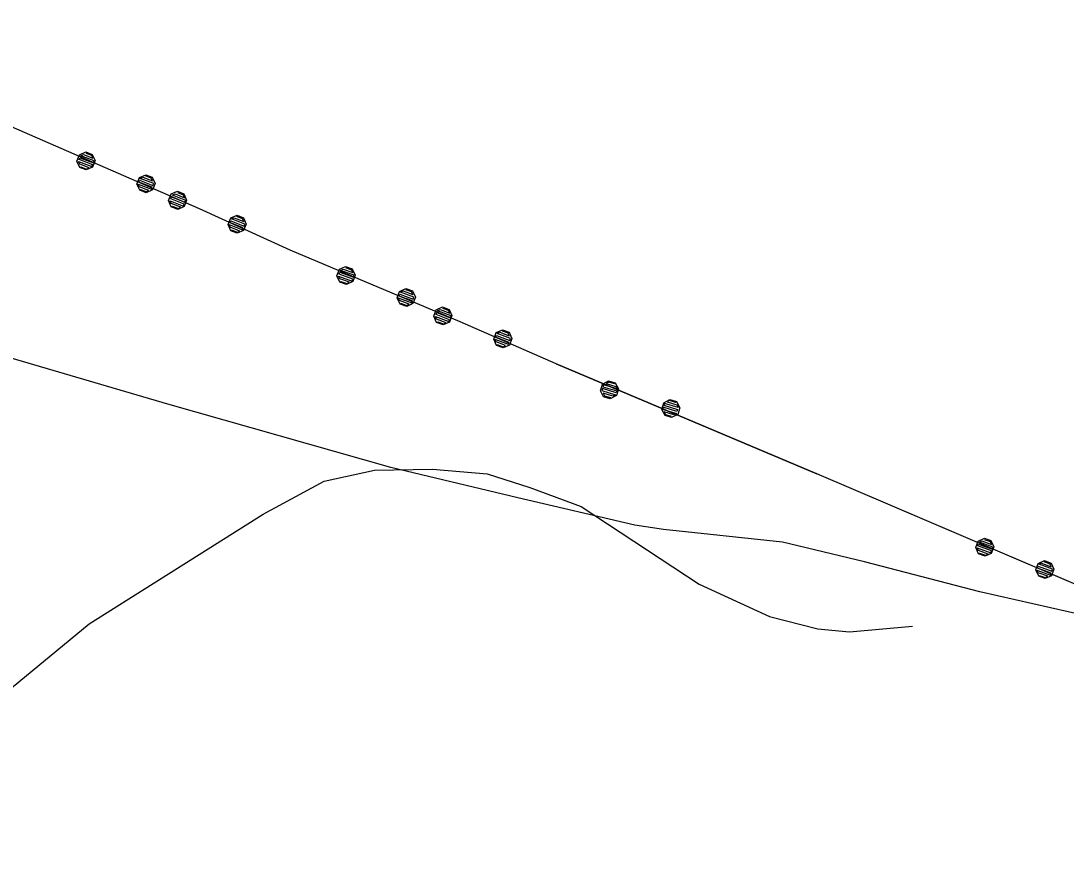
# Model space of a CAD drawing. Extents: x -645676 to -642474, y -1077513 to -1072613.
# Drawn here: x -643086.5 to -642883, y -1075498.3 to -1075337 of the extents above; entities that cross this region are included whole.
import ezdxf

# ---------------------------------------------------------------- set-up
doc = ezdxf.new("R2010")
doc.units = 0
for name, color, linetype in [('KULTURY_STAV', 7, 'Continuous'), ('OBVOD_PU', 7, 'Continuous'), ('SDELOVACI', 7, 'Continuous'), ('SPRAV_HR_STAV', 7, 'Continuous'), ('VRSTEVNICE', 7, 'Continuous')]:
    doc.layers.add(name, color=color, linetype=linetype)

# ---------------------------------------------------------------- blocks, each defined once
blk = doc.blocks.new('2$0620')
for points in [[(-1.07, 0.32), (-0.88, 0.13), (-0.88, -0.14), (-1.07, -0.33), (-1.34, -0.33), (-1.53, -0.14), (-1.53, 0.13), (-1.34, 0.32), (-1.07, 0.32), (-1.08, 0.28), (-1.32, 0.28), (-1.4, 0.2), (-1, 0.2), (-0.92, 0.12), (-1.48, 0.12), (-1.48, 0.04), (-0.92, 0.04), (-0.92, -0.04), (-1.48, -0.04), (-1.48, -0.12), (-0.92, -0.12), (-1, -0.2), (-1.4, -0.2), (-1.32, -0.28), (-1.08, -0.28)], [(1.43, 0.32), (1.62, 0.13), (1.62, -0.14), (1.43, -0.33), (1.16, -0.33), (0.97, -0.14), (0.97, 0.13), (1.16, 0.32), (1.43, 0.32), (1.4, 0.28), (1.16, 0.28), (1.08, 0.2), (1.48, 0.2), (1.56, 0.12), (1, 0.12), (1, 0.04), (1.56, 0.04), (1.56, -0.04), (1, -0.04), (1, -0.12), (1.56, -0.12), (1.48, -0.2), (1.08, -0.2), (1.16, -0.28), (1.4, -0.28)]]:
    blk.add_lwpolyline(points)

msp = doc.modelspace()

# ---------------------------------------------------------------- linework, layer by layer
at = {"layer": 'KULTURY_STAV'}
msp.add_lwpolyline([(-642699.86, -1075336.44), (-642695.24, -1075344.57), (-642714.67, -1075390.24), (-642726.24, -1075387.74), (-642727.22, -1075387.53), (-642727.19, -1075387.39), (-642726.95, -1075386.07), (-642745.63, -1075376.53), (-642755.25, -1075371.61), (-642813.72, -1075346.23), (-642819.34, -1075345.51), (-642838.99, -1075343), (-642843.16, -1075352.87), (-642861.96, -1075397.33), (-642880.26, -1075443.82), (-642880.6, -1075444.68), (-642880.91, -1075446.88), (-642876.66, -1075448.7), (-642931.51, -1075425.22), (-642982.25, -1075403.81), (-643000.98, -1075395.62), (-643034.07, -1075381.69), (-643051.73, -1075373.59), (-643088.33, -1075357.65)], dxfattribs=at)
at = {"layer": 'OBVOD_PU'}
msp.add_lwpolyline([(-642676.53, -1075323.31), (-642707.69, -1075396.77), (-642716.07, -1075414.98), (-642732.16, -1075447.5), (-642755.26, -1075494.63), (-642757.41, -1075498.33), (-642765.04, -1075495.53), (-642785.89, -1075486.85), (-642876.66, -1075448.7), (-642931.51, -1075425.22), (-642982.25, -1075403.81), (-643000.98, -1075395.62), (-643034.07, -1075381.69), (-643051.73, -1075373.59), (-643088.33, -1075357.65)], dxfattribs=at)
at = {"layer": 'SDELOVACI'}
msp.add_lwpolyline([(-642879.11, -1075452.9), (-642899.76, -1075448.19), (-642922.22, -1075442.39), (-642938.18, -1075438.52), (-642961.35, -1075436.08), (-642966.97, -1075435.26), (-642989.74, -1075429.93), (-643014.44, -1075423.97), (-643057.91, -1075411.67), (-643092.22, -1075401.58)], dxfattribs=at)
at = {"layer": 'SPRAV_HR_STAV'}
for p, q in [((-643051.73, -1075373.59), (-643088.33, -1075357.65)), ((-643034.07, -1075381.69), (-643051.73, -1075373.59)), ((-643000.98, -1075395.62), (-643034.07, -1075381.69)), ((-642982.25, -1075403.81), (-643000.98, -1075395.62)), ((-642982.25, -1075403.81), (-642931.51, -1075425.22)), ((-642876.66, -1075448.7), (-642931.51, -1075425.22))]:
    msp.add_line(p, q, dxfattribs=at)
at = {"layer": 'VRSTEVNICE'}
msp.add_lwpolyline([(-643109.38, -1075482.82), (-643093.25, -1075470.96), (-643073.17, -1075454.44), (-643039.32, -1075433.11), (-643027.45, -1075426.67), (-643017.63, -1075424.53), (-643006.36, -1075424.31), (-642995.7, -1075425.24), (-642987.37, -1075427.88), (-642977.42, -1075431.56), (-642954.39, -1075446.75), (-642940.72, -1075453.02), (-642931.32, -1075455.44), (-642925.16, -1075456.02), (-642912.85, -1075454.9)], dxfattribs=at)

# ---------------------------------------------------------------- block references
at = {"layer": 'SPRAV_HR_STAV'}
for p, xscale, yscale, rotation in [((-643067.77, -1075366.6), 5, 5.000000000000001, 159.196806), ((-643049.98, -1075374.39), 5, 5.000000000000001, 158.07235199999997), ((-643017.11, -1075388.83), 5, 5, 159.91335799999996), ((-642998.28, -1075396.8), 5, 5, 159.111231), ((-642966.13, -1075410.61), 5, 5, -16.993676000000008), ((-642892.75, -1075441.81), 4.999999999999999, 5, 159.56248299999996)]:
    msp.add_blockref('2$0620', p, dxfattribs=dict(at, xscale=xscale, yscale=yscale, rotation=rotation))

doc.saveas('drawing.dxf')
